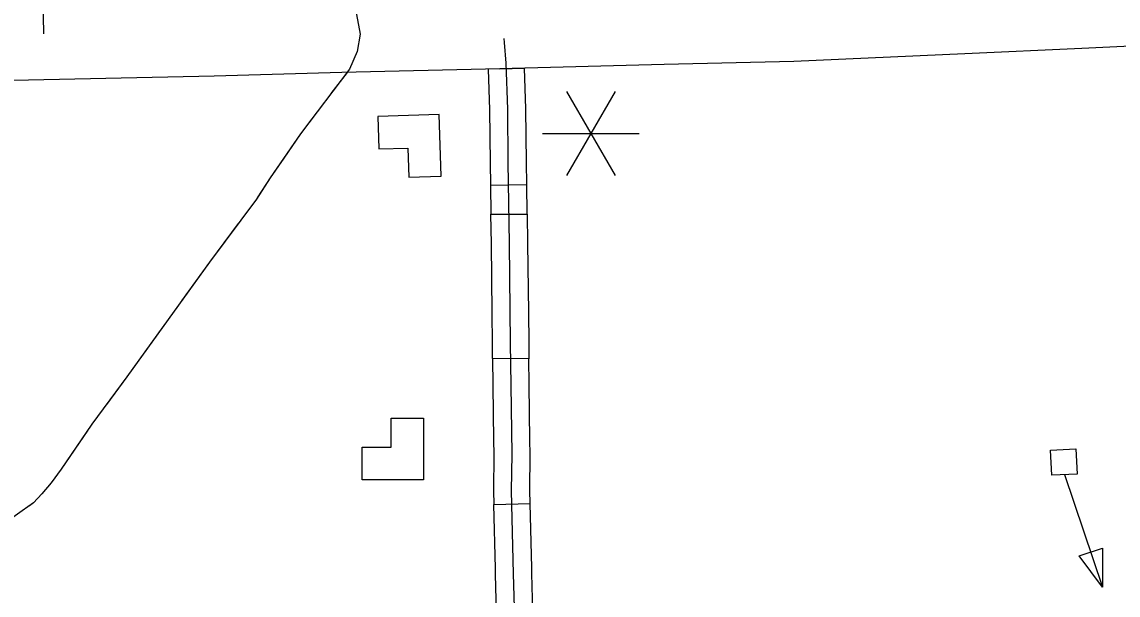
# Model space of a CAD drawing. Extents: x 1084508 to 1142749, y 1057638 to 1093403.
# Drawn here: x 1139900 to 1141322, y 1062426 to 1063169 of the extents above; entities that cross this region are included whole.
import ezdxf

# ---------------------------------------------------------------- set-up
doc = ezdxf.new("R2010")
doc.units = 0
for name, color, linetype in [('Level 15', 7, 'Continuous'), ('Level 31', 7, 'Continuous'), ('Level 43', 7, 'Continuous'), ('Level 48', 7, 'Continuous'), ('Level 56', 7, 'Continuous'), ('Level 58', 7, 'Continuous'), ('Level 6', 7, 'Continuous')]:
    doc.layers.add(name, color=color, linetype=linetype)

msp = doc.modelspace()

# ---------------------------------------------------------------- linework, layer by layer
at = {"layer": 'Level 15'}
msp.add_line((1140149.4, 1063099), (1139773.3, 1063091), dxfattribs=at)
for points in [[(1141372.8, 1063139), (1141356.2, 1063138.7), (1141274.6, 1063134.9), (1141122.7, 1063127.9), (1140900.9, 1063118.2), (1140732.9, 1063114.2), (1140520.1, 1063108.6)], [(1140520.1, 1063108.6), (1140315.2, 1063103.8), (1140149.4, 1063099)]]:
    msp.add_lwpolyline(points, dxfattribs=at)
at = {"layer": 'Level 31'}
for p, q in [((1140551.8, 1063109.4), (1140520.1, 1063108.6)), ((1140507.7, 1062957.6), (1140554.8, 1062958.4)), ((1140508.3, 1062920.1), (1140555.4, 1062919.8)), ((1140557.6, 1062732.2), (1140510.5, 1062732.6)), ((1140559, 1062626.9), (1140559, 1062626.9)), ((1140512.1, 1062543.4), (1140559.2, 1062544.5))]:
    msp.add_line(p, q, dxfattribs=at)
for points in [[(1140547.8, 1061963.8), (1140545.5, 1062022.9), (1140544.6, 1062126.5), (1140544.2, 1062217.5), (1140540.7, 1062350.9), (1140537.8, 1062453.3), (1140535.2, 1062561.3), (1140535.7, 1062608.5), (1140534.4, 1062698.1), (1140533.8, 1062752.7), (1140532.4, 1062881.8), (1140530.8, 1062986.9), (1140530.3, 1063056), (1140528, 1063115.8), (1140525.9, 1063142.6), (1140525.4, 1063147.8)], [(1140520.1, 1063108.6), (1140551.8, 1063109.4), (1140520.1, 1063108.6), (1140504.8, 1063108.2)], [(1140504.8, 1063108.2), (1140506.7, 1063055.4), (1140507.2, 1062986.7), (1140507.7, 1062957.6)], [(1140554.8, 1062958.4), (1140554.3, 1062987.2), (1140553.8, 1063056.5), (1140551.8, 1063109.4)], [(1140507.7, 1062957.6), (1140508.3, 1062920.1)], [(1140555.4, 1062919.8), (1140554.8, 1062958.4)], [(1140509.8, 1062792), (1140508.9, 1062881.5), (1140508.3, 1062920.1)], [(1140555.4, 1062919.8), (1140555.9, 1062882.1), (1140556.9, 1062792.6)], [(1140510.5, 1062732.6), (1140510.3, 1062752.4), (1140509.8, 1062792)], [(1140556.9, 1062792.6), (1140557.4, 1062752.9), (1140557.6, 1062732.2)], [(1140510.5, 1062732.6), (1140510.8, 1062697.8), (1140511.9, 1062626.2)], [(1140559, 1062626.9), (1140557.9, 1062698.4), (1140557.6, 1062732.2)], [(1140511.9, 1062626.2), (1140512.2, 1062608.5), (1140511.7, 1062561.1), (1140512.1, 1062543.4)], [(1140559.2, 1062544.5), (1140558.8, 1062561.5), (1140559.2, 1062608.6), (1140559, 1062626.9)], [(1140514.1, 1062460.3), (1140512.1, 1062543.4)], [(1140561.2, 1062461.4), (1140559.2, 1062544.5)], [(1140517.1, 1062355.3), (1140514.3, 1062452.7), (1140514.1, 1062460.3)], [(1140564.2, 1062355.4), (1140561.3, 1062453.9), (1140561.2, 1062461.4)]]:
    msp.add_lwpolyline(points, dxfattribs=at)
at = {"layer": 'Level 43'}
for points in [[(1140332.9, 1063186), (1140338.7, 1063153.5), (1140335.1, 1063130.8), (1140325.2, 1063108.2), (1140261.3, 1063024.1), (1140222.2, 1062967.1), (1140204.3, 1062939.3), (1140143.6, 1062857.8), (1140036.2, 1062709), (1139990.9, 1062647.5), (1139951, 1062589.1), (1139938.3, 1062571.5), (1139926.2, 1062557.3), (1139915.2, 1062545.6), (1139900.6, 1062535), (1139869.9, 1062513.7)], [(1140322, 1063103.9), (1140301, 1063076.3)], [(1140275.9, 1063043.3), (1140261.3, 1063024.1), (1140239.8, 1062992.7)], [(1140239.8, 1062992.7), (1140222.2, 1062967.1), (1140205.4, 1062941)], [(1140180.7, 1062907.7), (1140143.6, 1062857.8), (1140107.3, 1062807.4)], [(1140083, 1062773.8), (1140036.2, 1062709), (1140009.9, 1062673.3)], [(1139985.6, 1062639.8), (1139951, 1062589.1), (1139938.3, 1062571.5), (1139926.2, 1062557.3), (1139915.2, 1062545.6), (1139910, 1062541.7)]]:
    msp.add_lwpolyline(points, dxfattribs=at)
at = {"layer": 'Level 48'}
for p, q in [((1140669.3, 1063078.9), (1140606.5, 1062970.2)), ((1140606.5, 1063078.9), (1140669.3, 1062970.2)), ((1140575.1, 1063024.5), (1140700.7, 1063024.5))]:
    msp.add_line(p, q, dxfattribs=at)
at = {"layer": 'Level 56'}
for p, q in [((1141270.9, 1062476.6), (1141301.3, 1062486.8)), ((1141301.3, 1062486.8), (1141301.5, 1062436.2)), ((1141301.5, 1062436.2), (1141270.9, 1062476.6))]:
    msp.add_line(p, q, dxfattribs=at)
msp.add_lwpolyline([(1141235.7, 1062581.3), (1141234.1, 1062613.9), (1141266.8, 1062615.5), (1141268.4, 1062582.9)], close=True, dxfattribs=at)
msp.add_lwpolyline([(1141252, 1062582.1), (1141301.5, 1062436.2)], dxfattribs=at)
at = {"layer": 'Level 58'}
for points in [[(1140441.4, 1063049.1), (1140361.7, 1063046.6), (1140363, 1063004.6), (1140400.7, 1063005.7), (1140401.9, 1062968.1), (1140443.9, 1062969.4)], [(1140421.1, 1062575.5), (1140341.4, 1062575.5), (1140341.4, 1062617.6), (1140379.1, 1062617.6), (1140379.1, 1062655.3), (1140421.1, 1062655.3)]]:
    msp.add_lwpolyline(points, close=True, dxfattribs=at)
at = {"layer": 'Level 6'}
msp.add_lwpolyline([(1140468.1, 1063388.9), (1140074, 1063375.6), (1140074.6, 1063227.4), (1139927.1, 1063222.7), (1139928.4, 1063154.1)], dxfattribs=at)

doc.saveas('drawing.dxf')
